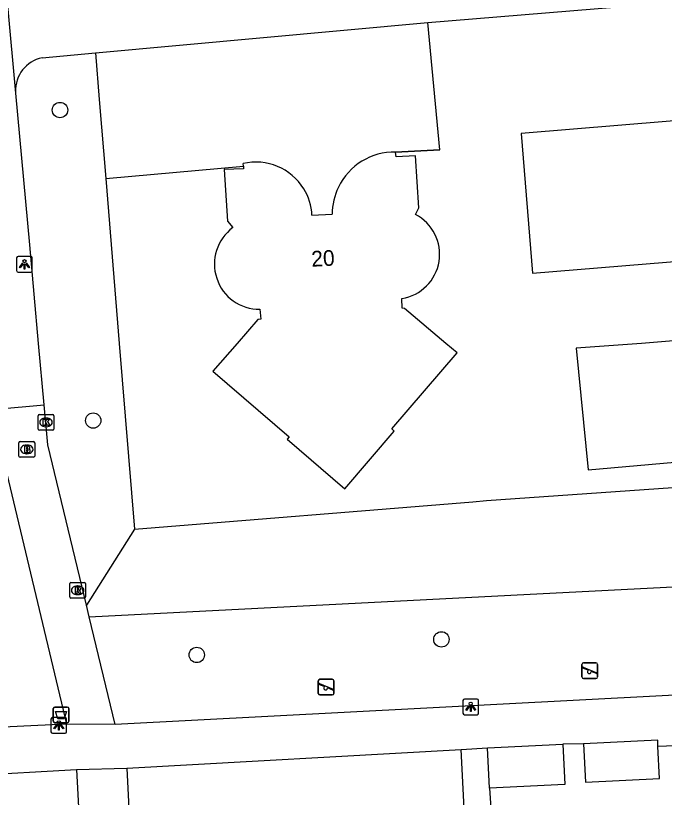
# Model space of a CAD drawing. Extents: x 160557 to 161245, y 385330 to 386505.
# Drawn here: x 161072.59 to 161113.92, y 385471.09 to 385520.87 of the extents above; entities that cross this region are included whole.
import ezdxf

# ---------------------------------------------------------------- set-up
doc = ezdxf.new("R2010")
doc.units = 0
for name, color, linetype in [('IMGEO_Afvalbak', 7, 'Continuous'), ('IMGEO_Boom', 7, 'Continuous'), ('IMGEO_Brandkraan', 7, 'Continuous'), ('IMGEO_Groenvoorziening', 7, 'Continuous'), ('IMGEO_Hek', 7, 'Continuous'), ('IMGEO_Kolk', 7, 'Continuous'), ('IMGEO_Lichtpunt', 7, 'Continuous'), ('IMGEO_Muur', 7, 'Continuous'), ('IMGEO_Pand', 7, 'Continuous'), ('IMGEO_Pand_nummerreeks', 7, 'Continuous'), ('IMGEO_Parkeervlak_open', 7, 'Continuous'), ('IMGEO_Rioolput', 7, 'Continuous'), ('IMGEO_Speelvoorziening', 7, 'Continuous'), ('IMGEO_Voetpad_open', 7, 'Continuous')]:
    doc.layers.add(name, color=color, linetype=linetype)

msp = doc.modelspace()

# ---------------------------------------------------------------- linework, layer by layer
at = {"layer": 'IMGEO_Afvalbak'}
for p, q in [((161074.99, 385475.946), (161074.99, 385476.746)), ((161074.99, 385476.746), (161074.99, 385475.946)), ((161075.09, 385476.846), (161075.88, 385476.846)), ((161075.88, 385476.846), (161075.09, 385476.846)), ((161075.98, 385476.746), (161075.98, 385475.946)), ((161075.98, 385475.946), (161075.98, 385476.746)), ((161075.88, 385475.846), (161075.09, 385475.846)), ((161075.09, 385475.846), (161075.88, 385475.846))]:
    msp.add_line(p, q, dxfattribs=at)
msp.add_lwpolyline([(161075.133, 385476.56), (161075.837, 385476.56), (161075.688, 385476.09), (161075.282, 385476.09), (161075.133, 385476.56)], dxfattribs=at)
for centre, start, end in [((161075.09, 385476.746), 90, 180), ((161075.09, 385476.746), 90, 180), ((161075.88, 385476.746), 0, 90), ((161075.88, 385476.746), 360, 90), ((161075.09, 385475.946), 180, 270), ((161075.09, 385475.946), 180, 270), ((161075.88, 385475.946), 270, 0), ((161075.88, 385475.946), 270, 0)]:
    msp.add_arc(centre, 0.1, start, end, dxfattribs=at)
at = {"layer": 'IMGEO_Boom'}
for centre in [(161075.416, 385514.863), (161077.531, 385495.089), (161099.716, 385481.154), (161084.129, 385480.164)]:
    msp.add_circle(centre, 0.489, dxfattribs=at)
at = {"layer": 'IMGEO_Brandkraan'}
for p, q in [((161072.802, 385492.826), (161072.802, 385493.678)), ((161072.877, 385493.752), (161073.729, 385493.752)), ((161073.29, 385493.532), (161073.315, 385493.532)), ((161073.803, 385493.678), (161073.803, 385492.826)), ((161073.313, 385492.972), (161073.288, 385492.972)), ((161073.729, 385492.752), (161072.877, 385492.752))]:
    msp.add_line(p, q, dxfattribs=at)
for points in [[(161072.802, 385492.826), (161072.802, 385493.678)], [(161072.877, 385493.752), (161073.729, 385493.752)], [(161073.15, 385493.452), (161073.15, 385493.052), (161073.363, 385493.052)], [(161073.381, 385493.452), (161073.15, 385493.452)], [(161073.803, 385493.678), (161073.803, 385492.826)], [(161073.329, 385493.371), (161073.275, 385493.371), (161073.275, 385493.295)], [(161073.275, 385493.295), (161073.328, 385493.295)], [(161073.337, 385493.219), (161073.275, 385493.219), (161073.275, 385493.138)], [(161073.275, 385493.138), (161073.337, 385493.138)], [(161073.729, 385492.752), (161072.877, 385492.752)]]:
    msp.add_lwpolyline(points, dxfattribs=at)
for centre, radius, start, end in [((161072.879, 385493.676), 0.0765, 91.552, 178.448), ((161072.879, 385493.676), 0.0765, 91.552, 178.448), ((161073.385, 385493.307), 0.145, 59.4692, 91.5367), ((161073.41, 385493.354), 0.0922, 285.5137, 58.1501), ((161073.727, 385493.676), 0.0765, 1.552, 88.448), ((161073.727, 385493.676), 0.0765, 1.552, 88.448), ((161073.33, 385493.333), 0.0379, 267.8285, 90.9355), ((161073.338, 385493.178), 0.0404, 269.8759, 90.5077), ((161073.369, 385493.303), 0.251, 268.6676, 293.5347), ((161073.415, 385493.162), 0.105, 301.3115, 78.989), ((161072.879, 385492.828), 0.0765, 181.552, 268.448), ((161072.879, 385492.828), 0.0765, 181.552, 268.448), ((161073.727, 385492.828), 0.0765, 271.552, 358.448), ((161073.727, 385492.828), 0.0765, 271.552, 358.448)]:
    msp.add_arc(centre, radius, start, end, dxfattribs=at)
for centre, major_axis, ratio, start_param, end_param in [((161073.289, 385493.252), (-0.387, 0.002), 0.722429, 4.712389, 7.853982), ((161073.314, 385493.252), (-0.39, 0.002), 0.717154, 1.570796, 4.712389)]:
    msp.add_ellipse(centre, major_axis=major_axis, ratio=ratio, start_param=start_param, end_param=end_param, dxfattribs=at)
at = {"layer": 'IMGEO_Groenvoorziening'}
for points in [[(161078.327, 385510.513), (161079.193, 385500), (161080.166, 385488.17)], [(161080.166, 385488.17), (161101.718, 385489.917), (161102.588, 385489.988), (161119.033, 385491.139), (161119.071, 385491.304), (161136.266, 385492.761)], [(161080.166, 385488.17), (161077.103, 385483.331)], [(161077.279, 385482.601), (161137.199, 385485.658)]]:
    msp.add_lwpolyline(points, dxfattribs=at)
at = {"layer": 'IMGEO_Hek'}
for points in [[(161099.614, 385512.321), (161098.852, 385520.428)], [(161099.614, 385512.321), (161096.798, 385512.189)], [(161078.327, 385510.513), (161087.1, 385511.298)]]:
    msp.add_lwpolyline(points, dxfattribs=at)
at = {"layer": 'IMGEO_Kolk'}
for p, q in [((161074.025, 385494.545), (161074.025, 385495.397)), ((161074.1, 385495.471), (161074.952, 385495.471)), ((161075.026, 385495.397), (161075.026, 385494.545)), ((161074.513, 385495.251), (161074.538, 385495.251)), ((161074.952, 385494.471), (161074.1, 385494.471)), ((161074.536, 385494.691), (161074.511, 385494.691))]:
    msp.add_line(p, q, dxfattribs=at)
for points in [[(161074.025, 385494.545), (161074.025, 385495.397)], [(161074.1, 385495.471), (161074.952, 385495.471)], [(161075.026, 385495.397), (161075.026, 385494.545)], [(161074.346, 385495.171), (161074.469, 385495.171), (161074.469, 385495.02), (161074.599, 385495.171), (161074.763, 385495.171), (161074.617, 385495.02), (161074.77, 385494.771), (161074.618, 385494.771), (161074.533, 385494.935), (161074.469, 385494.868), (161074.469, 385494.771), (161074.346, 385494.771), (161074.346, 385495.171)], [(161074.952, 385494.471), (161074.1, 385494.471)]]:
    msp.add_lwpolyline(points, dxfattribs=at)
for centre, start, end in [((161074.102, 385495.395), 91.552, 178.448), ((161074.102, 385495.395), 91.552, 178.448), ((161074.95, 385495.395), 1.552, 88.448), ((161074.95, 385495.395), 1.552, 88.448), ((161074.102, 385494.547), 181.552, 268.448), ((161074.102, 385494.547), 181.552, 268.448), ((161074.95, 385494.547), 271.552, 358.448), ((161074.95, 385494.547), 271.552, 358.448)]:
    msp.add_arc(centre, 0.0765, start, end, dxfattribs=at)
for centre, major_axis, ratio, start_param, end_param in [((161074.512, 385494.971), (-0.387, 0.002), 0.722429, 4.712389, 7.853982), ((161074.537, 385494.971), (-0.39, 0.002), 0.717154, 1.570796, 4.712389)]:
    msp.add_ellipse(centre, major_axis=major_axis, ratio=ratio, start_param=start_param, end_param=end_param, dxfattribs=at)
at = {"layer": 'IMGEO_Lichtpunt'}
for p, q in [((161072.653, 385505.442), (161072.653, 385504.635)), ((161072.653, 385505.442), (161072.653, 385504.635)), ((161073.555, 385505.537), (161072.747, 385505.537)), ((161073.555, 385505.537), (161072.747, 385505.537)), ((161073.649, 385504.635), (161073.649, 385505.442)), ((161073.649, 385504.635), (161073.649, 385505.442)), ((161072.747, 385504.541), (161073.555, 385504.541)), ((161072.747, 385504.541), (161073.555, 385504.541)), ((161101.087, 385477.258), (161101.087, 385476.451)), ((161101.087, 385477.258), (161101.087, 385476.451)), ((161101.989, 385477.353), (161101.181, 385477.353)), ((161101.989, 385477.353), (161101.181, 385477.353)), ((161102.083, 385476.451), (161102.083, 385477.258)), ((161102.083, 385476.451), (161102.083, 385477.258)), ((161074.842, 385476.08), (161074.842, 385475.273)), ((161074.842, 385476.08), (161074.842, 385475.273)), ((161075.744, 385476.175), (161074.936, 385476.175)), ((161075.744, 385476.175), (161074.936, 385476.175)), ((161075.838, 385475.273), (161075.838, 385476.08)), ((161075.838, 385475.273), (161075.838, 385476.08)), ((161101.181, 385476.357), (161101.989, 385476.357)), ((161101.181, 385476.357), (161101.989, 385476.357)), ((161074.936, 385475.179), (161075.744, 385475.179)), ((161074.936, 385475.179), (161075.744, 385475.179))]:
    msp.add_line(p, q, dxfattribs=at)
for points in [[(161073.027, 385505.106), (161073.066, 385505.078), (161072.878, 385504.816), (161072.84, 385504.843), (161073.027, 385505.106)], [(161073.129, 385505.058), (161073.176, 385505.058), (161073.176, 385504.736), (161073.129, 385504.736), (161073.129, 385505.058)], [(161073.239, 385505.078), (161073.277, 385505.105), (161073.464, 385504.843), (161073.425, 385504.815), (161073.239, 385505.078)], [(161101.461, 385476.922), (161101.5, 385476.894), (161101.312, 385476.632), (161101.274, 385476.659), (161101.461, 385476.922)], [(161101.563, 385476.874), (161101.61, 385476.874), (161101.61, 385476.552), (161101.563, 385476.552), (161101.563, 385476.874)], [(161101.673, 385476.894), (161101.711, 385476.921), (161101.898, 385476.659), (161101.859, 385476.631), (161101.673, 385476.894)], [(161075.216, 385475.744), (161075.255, 385475.716), (161075.067, 385475.454), (161075.029, 385475.481), (161075.216, 385475.744)], [(161075.318, 385475.696), (161075.365, 385475.696), (161075.365, 385475.374), (161075.318, 385475.374), (161075.318, 385475.696)], [(161075.428, 385475.716), (161075.466, 385475.743), (161075.653, 385475.481), (161075.614, 385475.453), (161075.428, 385475.716)]]:
    msp.add_lwpolyline(points, dxfattribs=at)
for centre in [(161073.152, 385505.24), (161101.586, 385477.056), (161075.341, 385475.878)]:
    msp.add_circle(centre, 0.0994, dxfattribs=at)
for centre, start, end in [((161072.747, 385505.442), 90, 180), ((161072.747, 385505.442), 90, 180), ((161073.555, 385505.442), 0, 90), ((161073.555, 385505.442), 0, 90), ((161072.747, 385504.635), 180, 270), ((161072.747, 385504.635), 180, 270), ((161073.555, 385504.635), 270, 0), ((161073.555, 385504.635), 270, 360), ((161101.181, 385477.258), 90, 180), ((161101.181, 385477.258), 90, 180), ((161101.989, 385477.258), 0, 90), ((161101.989, 385477.258), 0, 90), ((161074.936, 385476.08), 90, 180), ((161074.936, 385476.08), 90, 180), ((161075.744, 385476.08), 0, 90), ((161075.744, 385476.08), 0, 90), ((161101.181, 385476.451), 180, 270), ((161101.181, 385476.451), 180, 270), ((161101.989, 385476.451), 270, 0), ((161101.989, 385476.451), 270, 360), ((161074.936, 385475.273), 180, 270), ((161074.936, 385475.273), 180, 270), ((161075.744, 385475.273), 270, 0), ((161075.744, 385475.273), 270, 360)]:
    msp.add_arc(centre, 0.0946, start, end, dxfattribs=at)
at = {"layer": 'IMGEO_Muur'}
msp.add_lwpolyline([(161102.788, 385471.672), (161103.231, 385464.916)], dxfattribs=at)
at = {"layer": 'IMGEO_Pand'}
for points in [[(161130.862, 385506.593), (161130.117, 385515.735), (161126.858, 385515.469), (161126.533, 385519.456), (161117.064, 385518.684), (161117.389, 385514.698), (161117.345, 385514.694), (161117.369, 385514.4), (161104.802, 385513.376), (161105.527, 385504.483), (161115.616, 385505.305), (161116.025, 385500.29), (161112.466, 385500), (161108.301, 385499.694), (161109.065, 385491.954), (161119.396, 385492.865), (161119.274, 385494.248), (161120.353, 385494.343), (161120.475, 385492.968), (161126.965, 385493.541), (161129.45, 385493.76), (161128.932, 385500.33), (161126.456, 385500.112), (161126.292, 385502.229)], [(161098.064, 385508.211), (161098.284, 385508.638), (161098.073, 385511.953), (161096.834, 385511.893), (161096.798, 385512.189)], [(161087.1, 385511.298), (161087.084, 385511.451)], [(161087.1, 385511.298), (161087.118, 385511.127), (161085.879, 385511.067), (161086.093, 385507.779), (161086.428, 385507.375)], [(161091.469, 385508.168), (161092.759, 385508.231)], [(161088.156, 385502.174), (161088.208, 385501.553), (161088.029, 385501.53), (161086.695, 385500), (161085.153, 385498.232), (161090.021, 385494.054), (161089.884, 385493.907), (161093.56, 385490.732), (161096.708, 385494.41), (161096.55, 385494.556), (161100.713, 385499.393), (161099.996, 385500), (161097.376, 385502.22), (161097.217, 385502.237), (161097.203, 385502.861)], [(161113.516, 385474.343), (161113.496, 385474.74), (161108.778, 385474.498)], [(161108.778, 385474.498), (161108.904, 385472.052), (161113.622, 385472.294), (161113.516, 385474.343)], [(161102.66, 385474.238), (161107.462, 385474.476)], [(161102.788, 385471.672), (161102.66, 385474.238)], [(161107.462, 385474.476), (161107.59, 385471.91), (161102.788, 385471.672)]]:
    msp.add_lwpolyline(points, dxfattribs=at)
for centre, radius, start, end in [((161096.726, 385508.223), 3.967, 88.961, 154.1574), ((161087.912, 385507.987), 3.561, 31.4427, 103.4397), ((161087.929, 385507.991), 3.545, 2.8595, 31.5331), ((161096.744, 385508.218), 3.985, 154.2061, 179.8144), ((161096.753, 385505.678), 2.852, 279.0799, 62.6351), ((161088.135, 385505.054), 2.88, 126.3299, 270.4276)]:
    msp.add_arc(centre, radius, start, end, dxfattribs=at)
at = {"layer": 'IMGEO_Parkeervlak_open'}
for points in [[(161096.798, 385512.189), (161099.614, 385512.321), (161098.852, 385520.428)], [(161077.669, 385518.505), (161077.913, 385515.539), (161078.327, 385510.513)], [(161078.327, 385510.513), (161087.1, 385511.298)]]:
    msp.add_lwpolyline(points, dxfattribs=at)
at = {"layer": 'IMGEO_Rioolput'}
for p, q in [((161076.04, 385483.857), (161076.04, 385484.709)), ((161076.115, 385484.783), (161076.967, 385484.783)), ((161076.528, 385484.563), (161076.553, 385484.563)), ((161077.041, 385484.709), (161077.041, 385483.857)), ((161076.551, 385484.003), (161076.526, 385484.003)), ((161076.967, 385483.783), (161076.115, 385483.783))]:
    msp.add_line(p, q, dxfattribs=at)
for points in [[(161076.04, 385483.857), (161076.04, 385484.709)], [(161076.115, 385484.783), (161076.967, 385484.783)], [(161076.629, 385484.481), (161076.377, 385484.483), (161076.377, 385484.083)], [(161077.041, 385484.709), (161077.041, 385483.857)], [(161076.377, 385484.083), (161076.501, 385484.083), (161076.501, 385484.245), (161076.512, 385484.245)], [(161076.555, 385484.402), (161076.501, 385484.402), (161076.501, 385484.321)], [(161076.501, 385484.321), (161076.553, 385484.321)], [(161076.559, 385484.216), (161076.63, 385484.083), (161076.77, 385484.083), (161076.705, 385484.209)], [(161076.967, 385483.783), (161076.115, 385483.783)]]:
    msp.add_lwpolyline(points, dxfattribs=at)
for centre, radius, start, end in [((161076.117, 385484.707), 0.0765, 91.552, 178.448), ((161076.117, 385484.707), 0.0765, 91.552, 178.448), ((161076.628, 385484.371), 0.109, 350.3612, 89.416), ((161076.965, 385484.707), 0.0765, 1.552, 88.448), ((161076.965, 385484.707), 0.0765, 1.552, 88.448), ((161076.511, 385484.192), 0.0533, 26.0293, 88.6989), ((161076.537, 385484.51), 0.19, 274.7715, 282.9687), ((161076.561, 385484.306), 0.0964, 77.0061, 93.1865), ((161076.575, 385484.363), 0.0378, 276.6634, 79.6772), ((161076.626, 385484.371), 0.112, 277.5842, 350.9817), ((161076.61, 385484.156), 0.108, 29.5134, 73.7905), ((161076.117, 385483.859), 0.0765, 181.552, 268.448), ((161076.117, 385483.859), 0.0765, 181.552, 268.448), ((161076.965, 385483.859), 0.0765, 271.552, 358.448), ((161076.965, 385483.859), 0.0765, 271.552, 358.448)]:
    msp.add_arc(centre, radius, start, end, dxfattribs=at)
for centre, major_axis, ratio, start_param, end_param in [((161076.527, 385484.283), (-0.387, 0.002), 0.722429, 4.712389, 7.853982), ((161076.552, 385484.283), (-0.39, 0.002), 0.717154, 1.570796, 4.712389)]:
    msp.add_ellipse(centre, major_axis=major_axis, ratio=ratio, start_param=start_param, end_param=end_param, dxfattribs=at)
at = {"layer": 'IMGEO_Speelvoorziening'}
for p, q in [((161108.674, 385478.761), (161108.674, 385479.561)), ((161108.674, 385479.561), (161108.674, 385478.761)), ((161108.774, 385479.661), (161109.564, 385479.661)), ((161109.564, 385479.661), (161108.774, 385479.661)), ((161109.664, 385479.561), (161109.664, 385478.761)), ((161109.664, 385478.761), (161109.664, 385479.561)), ((161109.057, 385479.189), (161108.718, 385479.326)), ((161108.743, 385479.386), (161109.619, 385479.033)), ((161109.595, 385478.973), (161109.255, 385479.11)), ((161091.874, 385477.717), (161091.874, 385478.517)), ((161091.874, 385478.517), (161091.874, 385477.717)), ((161091.974, 385478.617), (161092.764, 385478.617)), ((161092.764, 385478.617), (161091.974, 385478.617)), ((161092.864, 385478.517), (161092.864, 385477.717)), ((161092.864, 385477.717), (161092.864, 385478.517)), ((161109.564, 385478.661), (161108.774, 385478.661)), ((161108.774, 385478.661), (161109.564, 385478.661)), ((161092.257, 385478.145), (161091.918, 385478.282)), ((161091.943, 385478.342), (161092.819, 385477.989)), ((161092.795, 385477.929), (161092.455, 385478.066)), ((161092.764, 385477.617), (161091.974, 385477.617)), ((161091.974, 385477.617), (161092.764, 385477.617))]:
    msp.add_line(p, q, dxfattribs=at)
for centre, radius, start, end in [((161108.774, 385479.561), 0.1, 90, 180), ((161108.774, 385479.561), 0.1, 90, 180), ((161109.564, 385479.561), 0.1, 0, 90), ((161109.564, 385479.561), 0.1, 360, 90), ((161108.731, 385479.356), 0.0327, 68.078, 248.078), ((161109.136, 385479.099), 0.12, 130.9928, 5.1632), ((161109.607, 385479.003), 0.0327, 248.078, 68.078), ((161091.974, 385478.517), 0.1, 90, 180), ((161091.974, 385478.517), 0.1, 90, 180), ((161092.764, 385478.517), 0.1, 0, 90), ((161092.764, 385478.517), 0.1, 360, 90), ((161108.774, 385478.761), 0.1, 180, 270), ((161108.774, 385478.761), 0.1, 180, 270), ((161109.564, 385478.761), 0.1, 270, 0), ((161109.564, 385478.761), 0.1, 270, 0), ((161091.931, 385478.312), 0.0327, 68.078, 248.078), ((161092.336, 385478.055), 0.12, 130.9928, 5.1632), ((161092.807, 385477.959), 0.0327, 248.078, 68.078), ((161091.974, 385477.717), 0.1, 180, 270), ((161091.974, 385477.717), 0.1, 180, 270), ((161092.764, 385477.717), 0.1, 270, 0), ((161092.764, 385477.717), 0.1, 270, 0)]:
    msp.add_arc(centre, radius, start, end, dxfattribs=at)
at = {"layer": 'IMGEO_Voetpad_open'}
for points in [[(161072.598, 385515.941), (161071.555, 385527.133)], [(161098.852, 385520.428), (161118.748, 385522.087), (161132.125, 385523.449)], [(161077.669, 385518.505), (161098.852, 385520.428)], [(161074.274, 385518.185), (161077.669, 385518.505)], [(161072.598, 385515.941), (161072.592, 385516.029)], [(161074.414, 385496.088), (161074.057, 385500), (161073.484, 385506.275), (161072.598, 385515.941)], [(161065.454, 385495.276), (161074.414, 385496.088)], [(161077.103, 385483.331), (161074.646, 385493.548), (161074.414, 385496.088)], [(160999.764, 385487.223), (161000, 385487.24), (161004.362, 385487.56), (161044.759, 385491.168), (161059.526, 385492.486), (161069.469, 385493.374), (161071.572, 385493.562), (161075.831, 385475.76)], [(161077.279, 385482.601), (161077.103, 385483.331)], [(161078.932, 385475.726), (161077.279, 385482.601)], [(161138.095, 385478.829), (161078.932, 385475.726)], [(161075.831, 385475.76), (161073.558, 385475.649), (161059.018, 385474.939), (161039.256, 385473.975), (161034.076, 385473.696), (161021.904, 385472.987)], [(161078.932, 385475.726), (161075.831, 385475.76)], [(161108.778, 385474.498), (161107.462, 385474.476)], [(161079.665, 385472.955), (161100.981, 385474.144)], [(161100.981, 385474.144), (161102.66, 385474.238)], [(161101.466, 385464.541), (161100.981, 385474.144)], [(161116.241, 385474.444), (161113.516, 385474.343)], [(161069.71, 385472.482), (161076.464, 385472.863)], [(161076.464, 385472.863), (161079.665, 385472.955)], [(161076.464, 385472.863), (161077.486, 385453.727)], [(161079.665, 385472.955), (161082.569, 385415.205)], [(161102.788, 385471.672), (161103.231, 385464.916)]]:
    msp.add_lwpolyline(points, dxfattribs=at)
msp.add_arc((161074.688, 385516.128), 2.099, 101.3858, 182.6952, dxfattribs=at)

# ---------------------------------------------------------------- texts
at = {"layer": 'IMGEO_Pand_nummerreeks'}
msp.add_text('20', height=1, rotation=2.7959, dxfattribs=at).set_placement((161091.451, 385504.884))

doc.saveas('drawing.dxf')
